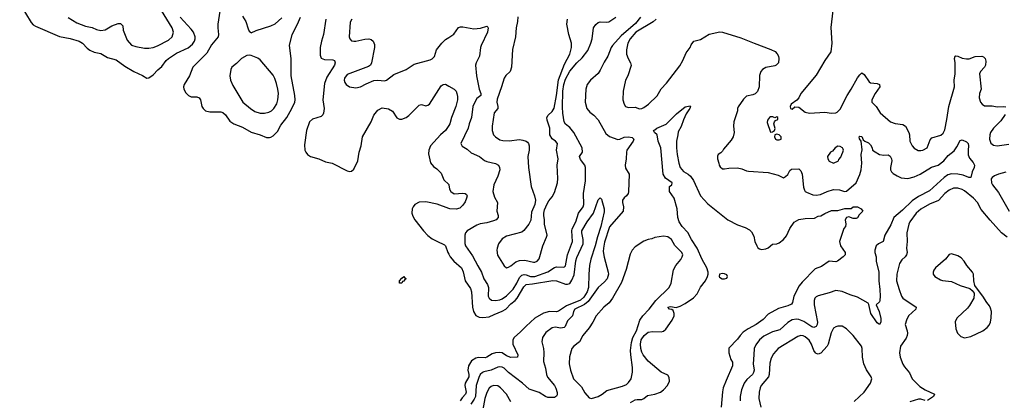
# Model space of a CAD drawing. Header units: inches. Extents: x 1834610 to 2027685, y 642842 to 774116.
# Tile 489 of 632: x 1926066 to 1935096, y 763774 to 767266. Entities that reach past the tile are written whole.
import ezdxf

# ---------------------------------------------------------------- set-up
doc = ezdxf.new("R2010")
doc.units = ezdxf.units.IN
doc.header["$MEASUREMENT"] = 0
doc.layers.add('B9726', color=7, linetype='Continuous')
doc.layers.add('B9736', color=7, linetype='Continuous')

msp = doc.modelspace()

# ---------------------------------------------------------------- linework, layer by layer
at = {"layer": 'B9726', "color": 5}
for points, elevation in [([(1926065.8, 767410), (1926170, 767240.9), (1926190, 767219.3), (1926210, 767206.2), (1926430, 767110.2), (1926530, 767093.9), (1926610, 767068.8), (1926642.2, 767050), (1926684.4, 767004.4), (1926710, 766985.5), (1926750, 766967.8), (1926810, 766955.9), (1926870, 766919.4), (1926950, 766899), (1927030, 766840.8), (1927111.7, 766791.7), (1927193.4, 766753.4), (1927230.4, 766730.3), (1927250, 766731.8), (1927290, 766759.6), (1927333.9, 766806.1), (1927370, 766835.5), (1927408.2, 766890), (1927429.9, 766910.1), (1927502.6, 766957.4), (1927610, 767006.3), (1927650, 767042.2), (1927668.1, 767070), (1927674.8, 767090), (1927675, 767110), (1927660.2, 767150), (1927639, 767179), (1927536.9, 767290)], 420), ([(1926510, 767287.1), (1926590, 767236.6), (1926670, 767205.4), (1926730, 767193.6), (1926770, 767175.2), (1926810, 767166), (1926850, 767171.5), (1926911.6, 767208.4), (1926970, 767230.3), (1926990, 767231.8), (1927010.2, 767210.2), (1927016.1, 767170), (1927050, 767077.1), (1927090, 767033.4), (1927130, 767019), (1927210, 767004.2), (1927250, 767004.6), (1927290, 767011.8), (1927330, 767026.7), (1927430, 767076.5), (1927463.1, 767110), (1927476.4, 767150), (1927463.7, 767190), (1927317.2, 767430)], 440), ([(1927902.8, 767342.8), (1927883.7, 767223.7), (1927881.6, 767190), (1927890.3, 767130), (1927886, 767110), (1927826, 767034), (1927781.5, 766958.5), (1927654.2, 766830), (1927623.8, 766750), (1927572.8, 766670), (1927567.7, 766650), (1927570.2, 766630), (1927590, 766593.4), (1927612.7, 766570), (1927639.3, 766559.3), (1927690, 766556.9), (1927712, 766550), (1927724, 766530), (1927736, 766470), (1927748.7, 766450), (1927770.2, 766430.2), (1927810, 766419.7), (1927910, 766420.7), (1927930, 766413.6), (1927954.1, 766394.1), (1927994.1, 766334.1), (1928030, 766310.2), (1928110, 766279.3), (1928190, 766233.8), (1928270.2, 766210.2), (1928330, 766186.3), (1928355.5, 766184.5), (1928370, 766187.4), (1928390, 766199.6), (1928430, 766240.2), (1928461.7, 766298.3), (1928514.3, 766370), (1928562.8, 766450), (1928589.9, 766510), (1928592.5, 766530), (1928588.5, 766570), (1928556.5, 766750), (1928555.2, 766910), (1928540.4, 767030), (1928565.4, 767130), (1928614.8, 767225.2), (1928640.2, 767290)], 420), ([(1928110, 767298.8), (1928140.7, 767250), (1928161.6, 767181.6), (1928170, 767162), (1928182, 767150), (1928190, 767146), (1928233.6, 767166.4), (1928370, 767208.4), (1928410, 767228.4), (1928470, 767283.8)], 440), ([(1928872.1, 767270), (1928852, 767130), (1928833.8, 767070), (1928822.4, 767010), (1928821.6, 766941.6), (1928831.9, 766911.9), (1928861.8, 766901.8), (1928936.9, 766896.9), (1928952.7, 766890), (1928958.7, 766870), (1928952.9, 766850), (1928882.2, 766737.8), (1928861, 766679), (1928846.9, 766530), (1928856.9, 766450), (1928852, 766408), (1928846.1, 766393.9), (1928830, 766378.9), (1928750, 766354.6), (1928723.9, 766330), (1928696.5, 766250), (1928676.3, 766116.3), (1928681.5, 766070), (1928690, 766050.6), (1928706.7, 766030), (1928733.4, 766010), (1928810, 765988.7), (1928870, 765961.1), (1928933, 765950), (1929070, 765878.7), (1929090, 765872.2), (1929110, 765876.4), (1929130, 765893.4), (1929166.2, 765970), (1929179, 766050), (1929196.5, 766110), (1929210, 766190.6), (1929288, 766330), (1929314, 766390), (1929350, 766436.9), (1929390, 766457.5), (1929447.7, 766447.7), (1929486.2, 766426.2), (1929525.1, 766365.1), (1929550, 766353.4), (1929570, 766352), (1929610, 766368.5), (1929633.2, 766386.8), (1929730, 766480.5), (1929750, 766487.7), (1929790, 766476.3), (1929810, 766480.5), (1929822.7, 766490), (1929930, 766659.3), (1929950, 766672.7), (1929970, 766673), (1930000, 766656.1)], 420), ([(1929110.4, 767270), (1929097.2, 767242.8), (1929088.5, 767110), (1929093, 767090), (1929110, 767073), (1929130, 767067.7), (1929150, 767069), (1929230, 767086.7), (1929269, 767089), (1929290, 767083.7), (1929309, 767069), (1929318.4, 767038.4), (1929319.6, 767010), (1929292.4, 766870), (1929281.6, 766850), (1929263.7, 766836.3), (1929070, 766762.9), (1929045.3, 766730), (1929041.3, 766710), (1929046.4, 766690), (1929060.7, 766670), (1929090, 766650.6), (1929150, 766641.6), (1929190, 766650.5), (1929242, 766678), (1929313.4, 766706.6), (1929350, 766711.7), (1929410, 766705.7), (1929430, 766710.4), (1929497, 766763), (1929610, 766809.1), (1929683.1, 766856.9), (1929830, 766897.3), (1929850, 766907.4), (1929870.6, 766929.4), (1929889.8, 766990), (1929937.4, 767050), (1929970, 767083.6), (1930000, 767103.2)], 440), ([(1930000, 766293.7), (1929970, 766249.8), (1929924.7, 766210), (1929832.3, 766110), (1929816.8, 766070), (1929816, 766036), (1929832.7, 765952.7), (1929859.8, 765919.8), (1929890, 765899.1), (1929930, 765858.8), (1929956.5, 765796.5), (1930000, 765752.4)], 420), ([(1930000, 765533.3), (1929893.8, 765573.8), (1929790, 765593.9), (1929729.6, 765590.4), (1929690.2, 765570), (1929674.5, 765550), (1929665.7, 765530), (1929662.5, 765490), (1929670, 765464.9), (1929690.2, 765430), (1929770, 765328.6), (1929810, 765287), (1929850, 765256.8), (1929890, 765233.1), (1929961.5, 765201.5), (1929971.9, 765190), (1929992.8, 765130), (1930000, 765115.4)], 420)]:
    msp.add_lwpolyline(points, dxfattribs=dict(at, elevation=elevation))
for points, elevation in [([(1928170, 766939.3), (1928150, 766936), (1928098.8, 766910), (1928055.6, 766864.4), (1928010, 766829), (1928002.4, 766810), (1927994.4, 766750), (1928000.3, 766710), (1928020.9, 766660.9), (1928112, 766510), (1928182, 766450), (1928223.8, 766423.8), (1928270, 766409.3), (1928310, 766409.3), (1928350, 766417.2), (1928374.3, 766430), (1928396.8, 766450), (1928425.2, 766494.8), (1928434.6, 766530), (1928438, 766590), (1928433.7, 766630), (1928421.2, 766681.2), (1928405.9, 766725.9), (1928390, 766756.2), (1928270, 766898.4), (1928250, 766913.3), (1928190, 766936)], 440), ([(1929548.9, 764848.9), (1929549, 764870), (1929570, 764896), (1929590, 764910.4), (1929598, 764898), (1929610.3, 764890), (1929598, 764882), (1929590, 764867), (1929577.3, 764862.7), (1929570, 764849.4)], 380)]:
    msp.add_lwpolyline(points, close=True, dxfattribs=dict(at, elevation=elevation))
at = {"layer": 'B9736', "color": 5}
for points, elevation in [([(1930000, 767103.2), (1930046.3, 767133.7), (1930090, 767194), (1930110, 767201.6), (1930130, 767200.4), (1930230, 767182.6), (1930291.4, 767188.6), (1930350, 767206), (1930358, 767198), (1930360.7, 767190), (1930354.9, 767150), (1930298.9, 767030), (1930292.7, 767010), (1930284, 766930), (1930251.8, 766870), (1930247.1, 766850), (1930254.9, 766750), (1930280.5, 766630), (1930294, 766590), (1930294, 766570), (1930257.5, 766542.5), (1930229.4, 766490), (1930222.7, 766470), (1930210.2, 766369.8), (1930189, 766310), (1930180.2, 766270), (1930110.4, 766130), (1930125, 766104.9), (1930170, 766077), (1930205.7, 766045.7), (1930282, 766010), (1930330, 765974.4), (1930350, 765964.9), (1930430, 765947.4), (1930457, 765930), (1930467.4, 765910), (1930467.9, 765890), (1930450.9, 765829.1), (1930414, 765750), (1930406, 765690), (1930419, 765639), (1930449, 765589), (1930443.2, 765510), (1930453.8, 765470), (1930454, 765450), (1930436, 765430), (1930410, 765419.1), (1930350, 765402.9), (1930290, 765393.5), (1930259.5, 765380.5), (1930170.3, 765329.7), (1930153.4, 765310), (1930146.7, 765290), (1930147.8, 765212.2), (1930153.4, 765190), (1930219.6, 765099.6), (1930266.6, 765006.6), (1930301.1, 764950), (1930322.3, 764890), (1930356.4, 764836.4), (1930363.8, 764810), (1930363.6, 764730), (1930372, 764710), (1930393.2, 764693.2), (1930430, 764690.2), (1930470, 764697.4), (1930490, 764704.6), (1930530, 764733.4), (1930590, 764794.2), (1930626, 764850), (1930650, 764900.6), (1930670, 764923.3), (1930691, 764929), (1930710, 764926.7), (1930750, 764909.3), (1930790, 764909.4), (1930910, 764952.3), (1930970, 764991.8), (1930990, 764999.8), (1931050, 764994.9), (1931062.4, 764997.6), (1931072.5, 765007.5), (1931090.5, 765110), (1931136.2, 765230), (1931130.6, 765329.4), (1931133.5, 765346.5), (1931166.4, 765410), (1931191.1, 765490), (1931234.3, 765550), (1931239.7, 765570), (1931238, 765670), (1931253.8, 765786.2), (1931255.6, 765890), (1931255.1, 765910), (1931247.8, 765930), (1931210, 765984.5), (1931199.6, 766010), (1931227.6, 766050), (1931223.9, 766090), (1931148.5, 766230), (1931110, 766275.8), (1931070, 766306.3), (1931059.8, 766330), (1931047.1, 766407.2), (1931044.7, 766464.7), (1931045.7, 766610), (1931055.2, 766670), (1931070, 766720.2), (1931110, 766794), (1931175.2, 766870), (1931223.7, 766916.3), (1931275.8, 766984.1), (1931304.7, 767050), (1931316.5, 767090), (1931329.6, 767190), (1931350, 767221), (1931370, 767238.8), (1931390, 767246.8), (1931443, 767243), (1931470, 767246.4), (1931531.8, 767290)], 440), ([(1931759.6, 767290), (1931714.9, 767230), (1931581.9, 767118.1), (1931502.6, 767030), (1931489.2, 767010), (1931461.2, 766930), (1931425.3, 766874.7), (1931390, 766802.9), (1931370, 766773.6), (1931302, 766710), (1931270.8, 766670), (1931258.8, 766630), (1931253, 766510), (1931268, 766450), (1931296.1, 766416.1), (1931330.6, 766390), (1931370, 766347.7), (1931442, 766222), (1931475.6, 766195.6), (1931550, 766166), (1931570, 766168.5), (1931610, 766187), (1931650, 766190.4), (1931684.1, 766184.1), (1931699.1, 766170), (1931692.7, 766150), (1931634.9, 766070), (1931630.4, 766049.7), (1931628.5, 765990), (1931618.5, 765930), (1931623.2, 765903.2), (1931656.3, 765850), (1931650, 765688), (1931644.9, 765670), (1931630.4, 765649.7), (1931608.5, 765631.5), (1931594, 765610), (1931593.4, 765590), (1931602, 765550), (1931600.7, 765510), (1931475.8, 765364.2), (1931430, 765223.7), (1931418.5, 765170), (1931418.2, 765138.2), (1931426.6, 765086.6), (1931463.8, 764950), (1931464.4, 764930), (1931453.2, 764890), (1931430, 764861.4), (1931369.7, 764810.3), (1931278.4, 764681.6), (1931245.7, 764654.3), (1931155.6, 764610), (1931143.5, 764590), (1931134.2, 764550), (1931090, 764503.9), (1931068.8, 764451.2), (1931058.5, 764441.5), (1931030, 764434.5), (1930975.6, 764444.4), (1930950, 764438), (1930890, 764395.1), (1930859.3, 764350), (1930855.8, 764310), (1930870.3, 764250), (1930873.8, 764213.8), (1930868.5, 764130), (1930886.7, 764070), (1930896.6, 764010), (1930907.5, 763987.5), (1930969.4, 763910), (1930984.2, 763884.2), (1930994.4, 763845.6), (1930994.7, 763825.3), (1930989.3, 763810.7), (1930970, 763800.4), (1930910, 763800.2), (1930888.2, 763808.2), (1930830, 763844.7), (1930736.7, 763876.6), (1930677.4, 763930), (1930549.8, 764030), (1930509.9, 764069.9), (1930490, 764079.1), (1930470, 764081.4), (1930450, 764078.3), (1930388.7, 764051.3), (1930323.9, 764036.1), (1930310, 764029.8), (1930290, 764009.7), (1930276.5, 763983.5), (1930251.1, 763910), (1930244.8, 763810), (1930234.3, 763785.7), (1930202.4, 763737.6)], 440), ([(1930633.5, 767293.5), (1930632.2, 767250), (1930617.6, 767190), (1930611.8, 767110), (1930586.3, 766993.7), (1930576.9, 766830), (1930564, 766790), (1930525.4, 766754.6), (1930509.4, 766730.6), (1930486, 766650), (1930444.2, 766535.8), (1930442.5, 766510), (1930450.8, 766470), (1930450.2, 766450), (1930418.5, 766410), (1930397.6, 766290), (1930399, 766250), (1930410.3, 766210), (1930430.3, 766190), (1930470, 766164.2), (1930496.3, 766156.3), (1930553.4, 766153.4), (1930650, 766166.5), (1930681.5, 766161.5), (1930711.4, 766151.4), (1930722.3, 766142.3), (1930732.4, 766130), (1930738.7, 766110), (1930737.4, 766070), (1930726.7, 766010), (1930731.5, 765910), (1930756.2, 765736.2), (1930787.7, 765650), (1930796.3, 765610), (1930790.8, 765570), (1930758.5, 765501.5), (1930752.3, 765427.7), (1930734.9, 765390), (1930690, 765331.8), (1930670, 765316.3), (1930530, 765279.7), (1930490, 765256.3), (1930456.5, 765210), (1930443.6, 765170), (1930440.9, 765150), (1930447.1, 765107.1), (1930510, 765006.8), (1930530, 764990.6), (1930550, 764994.4), (1930570, 765008.8), (1930616.8, 765043.2), (1930650, 765056.5), (1930698.4, 765058.4), (1930777.2, 765042.8), (1930790, 765042.3), (1930811.6, 765050), (1930830, 765070.8), (1930863, 765190), (1930897.6, 765270), (1930902.9, 765290), (1930877.6, 765390), (1930879.5, 765430), (1930871.3, 765470), (1930872.8, 765490), (1930879.6, 765520.4), (1930903.6, 765576.4), (1930917.2, 765602.8), (1930950, 765642), (1930970, 765682), (1930997.2, 765770), (1931000.9, 765810), (1930996.5, 765930), (1931003.1, 765990), (1930989.8, 766070.2), (1930997.6, 766130), (1930980.7, 766150), (1930950, 766172.6), (1930927.1, 766210), (1930926.9, 766270), (1930902.9, 766342.9), (1930901, 766370), (1930913.8, 766390), (1930950, 766422.6), (1930967.2, 766452.8), (1930990.2, 766570), (1931006.6, 766713.4), (1931062.1, 766857.9), (1931111.9, 766950), (1931127.7, 767010), (1931127.1, 767050), (1931101.1, 767130), (1931083.8, 767223.8), (1931089.7, 767270)], 460), ([(1933524.4, 767350), (1933504.9, 767195.1), (1933515.2, 767050), (1933505.5, 766970), (1933450.3, 766890), (1933370, 766758), (1933230.5, 766590), (1933210.4, 766549.6), (1933192.8, 766527.2), (1933142, 766490), (1933132, 766470), (1933134, 766450), (1933150, 766444.7), (1933174.6, 766465.4), (1933210, 766464), (1933270, 766417.3), (1933308.3, 766408.3), (1933450, 766418), (1933510, 766408.4), (1933550, 766410.4), (1933563.3, 766416.7), (1933590, 766445.5), (1933654.5, 766570), (1933692.7, 766627.3), (1933750, 766733), (1933770, 766760.5), (1933790, 766777.3), (1933810, 766764), (1933856.4, 766696.4), (1933870, 766687.6), (1933930, 766681.3), (1933950.6, 766670), (1933953.7, 766650), (1933911.5, 766590), (1933880.3, 766530), (1933881.3, 766510), (1933921.6, 766470), (1933958, 766410), (1934053.4, 766330), (1934093.3, 766313.3), (1934165.1, 766305.1), (1934190, 766290.2), (1934221.3, 766230), (1934226.7, 766210), (1934230.4, 766150), (1934250.4, 766110), (1934270, 766088.4), (1934306.6, 766066.6), (1934330, 766064.6), (1934350, 766068.9), (1934389.8, 766090.2), (1934416.3, 766163.7), (1934430, 766182), (1934512.3, 766207.7), (1934533.8, 766226.2), (1934550, 766254.4), (1934569.9, 766350), (1934586.8, 766470), (1934638.3, 766650), (1934635.6, 766710), (1934643.7, 766770), (1934644.4, 766870), (1934638.4, 766910), (1934644.5, 766930), (1934650, 766934.4), (1934669.6, 766930.4), (1934710, 766913.8), (1934750, 766906.2), (1934772.2, 766907.8), (1934830, 766929), (1934890, 766930.6), (1934905.2, 766925.2), (1934918.8, 766910), (1934925.8, 766885.8), (1934922.6, 766850), (1934913.7, 766830), (1934878.4, 766790), (1934868.2, 766770), (1934883.6, 766630), (1934869.2, 766590), (1934865.8, 766550), (1934878, 766510), (1934891.3, 766491.3), (1934915.3, 766475.3), (1934985, 766475), (1935030, 766467.6), (1935092, 766470), (1935110, 766467.7)], 480), ([(1931901.5, 767270), (1931874.7, 767245.3), (1931715.6, 767150), (1931663.5, 767090), (1931642, 767050), (1931631, 766990), (1931631.1, 766950), (1931644.7, 766910), (1931667.6, 766870), (1931674.1, 766845.9), (1931644.4, 766750), (1931623, 766710), (1931600.3, 766610), (1931597, 766530), (1931608.8, 766490), (1931622.4, 766470), (1931650, 766458.9), (1931710, 766462.4), (1931750, 766449.1), (1931770, 766451.6), (1931790, 766460.8), (1931831.5, 766490), (1931912, 766568), (1931950, 766630.4), (1931996.8, 766683.2), (1932118.5, 766841.5), (1932148, 766890), (1932178, 766962), (1932216, 767010), (1932224.8, 767035.2), (1932248.7, 767070), (1932310, 767084), (1932390, 767133.4), (1932485.6, 767154.4), (1932510, 767152.4), (1932680.8, 767100.8), (1932801.1, 767050), (1932953.7, 766993.7), (1932992.9, 766972.9), (1933013.9, 766953.9), (1933025.7, 766930), (1933028.5, 766910), (1933023.8, 766870), (1933002, 766850), (1932990, 766844), (1932910, 766828.2), (1932879.5, 766810), (1932864.2, 766790), (1932850, 766755.3), (1932847.1, 766650), (1932832.5, 766607.5), (1932810, 766586.6), (1932790, 766577.4), (1932730, 766563), (1932703.2, 766536.8), (1932654.9, 766465.1), (1932648.5, 766450), (1932648.7, 766430), (1932614.9, 766330), (1932612, 766290), (1932618.7, 766230), (1932608.2, 766190), (1932590, 766159.3), (1932521.1, 766078.9), (1932510, 766059), (1932496.3, 766043.7), (1932472, 766030), (1932464.9, 766015.1), (1932464.9, 765990), (1932479.1, 765950), (1932481.6, 765930), (1932490, 765914.8), (1932510, 765899.1), (1932530, 765896.3), (1932570, 765904.9), (1932650, 765905.5), (1932690, 765898), (1932730, 765879.1), (1932750, 765874.9), (1932930, 765865.3), (1933020.5, 765840.5), (1933070, 765816.3), (1933090, 765826.8), (1933110, 765846.8), (1933130, 765881), (1933144.7, 765895.3), (1933210, 765898.4), (1933230, 765879.1), (1933243.1, 765850), (1933254.6, 765730), (1933262.4, 765702.4), (1933270.3, 765690.3), (1933282.5, 765682.5), (1933339.4, 765659.4), (1933370, 765657.2), (1933410, 765663.5), (1933470, 765690.2), (1933530, 765708.4), (1933584.6, 765704.6), (1933630, 765689.2), (1933650, 765691.4), (1933736.4, 765770), (1933770, 765844.9), (1933784.3, 765890), (1933788.7, 765950), (1933781.5, 766030), (1933793.1, 766073.1), (1933781.6, 766150), (1933768.2, 766171.8), (1933766, 766190), (1933770, 766198.8), (1933790, 766194.8), (1933802.3, 766162.3), (1933817.3, 766150), (1933850, 766135.8), (1933870, 766117.4), (1933883.6, 766090), (1933887.6, 766070), (1933910, 766053.4), (1933950.2, 766030.2), (1933990, 766024), (1934030, 766024.9), (1934050, 766013.4), (1934060.9, 765990), (1934063.6, 765970), (1934051.3, 765910), (1934052.4, 765890), (1934060.9, 765870), (1934075.3, 765855.3), (1934112.1, 765832.1), (1934150, 765816.6), (1934210, 765808.4), (1934270, 765825.3), (1934324.2, 765850), (1934427.5, 765912.5), (1934490, 765932.6), (1934541.6, 765970), (1934580.9, 766019.1), (1934636.6, 766063.4), (1934660.5, 766099.5), (1934690, 766158.8), (1934710, 766162.8), (1934750, 766146.8), (1934764, 766130), (1934768, 766110), (1934763.1, 766070), (1934765.1, 766025.1), (1934776.7, 765996.7), (1934810, 765955.5), (1934823.7, 765930), (1934819.5, 765910), (1934801.1, 765870), (1934790, 765819.3), (1934770, 765818), (1934719.3, 765839.3), (1934670, 765849.9), (1934610, 765850.5), (1934578.2, 765841.8), (1934543, 765817), (1934410, 765695.8), (1934310, 765643.2), (1934250, 765603.4), (1934162.4, 765517.6), (1934081.5, 765450), (1934056, 765384), (1933999.1, 765290), (1933983.8, 765230), (1933940.7, 765210), (1933920.5, 765190), (1933907.7, 765150), (1933907.7, 765130), (1933919.5, 765090), (1933921.5, 765050), (1933946.5, 764950), (1933945, 764870), (1933955.4, 764790), (1933956.3, 764730), (1933954.7, 764690), (1933950, 764677), (1933920.4, 764650), (1933947.6, 764590), (1933963.4, 764523.4), (1933963.7, 764490), (1933950, 764469.2), (1933930, 764483.6), (1933872.8, 764570), (1933854, 764654), (1933845.7, 764665.7), (1933750, 764718.9), (1933681, 764741), (1933610, 764771.4), (1933550, 764781.1), (1933490, 764759.7), (1933387.9, 764732.1), (1933370, 764722.9), (1933358.4, 764710), (1933352, 764690), (1933352.8, 764650), (1933381.4, 764490), (1933379.7, 764470), (1933369.2, 764450.8), (1933350, 764443.1), (1933330, 764448.2), (1933256.7, 764496.7), (1933210, 764516.8), (1933190, 764518.5), (1933150, 764511.2), (1933110.7, 764489.3), (1933038.3, 764421.6), (1932970, 764403.7), (1932890, 764362), (1932851.2, 764328.8), (1932815.6, 764284.4), (1932803.2, 764250), (1932797.6, 764190), (1932792.3, 764110), (1932801.5, 764050), (1932797.1, 764030), (1932785.4, 764010), (1932735.8, 763964.2), (1932709.2, 763930), (1932684.7, 763870), (1932671.8, 763810), (1932671.8, 763770)], 460), ([(1930000, 766656.1), (1930050, 766628), (1930068, 766610), (1930075.3, 766590), (1930081.4, 766561.4), (1930081.7, 766530), (1930064.5, 766470), (1930024.5, 766370), (1930011.1, 766310), (1930000, 766293.7)], 420), ([(1931666.9, 763753.1), (1931710, 763777.6), (1931730, 763782.9), (1931770, 763782.7), (1931788.6, 763791.4), (1931822.5, 763817.5), (1931890, 763830.1), (1931943.5, 763850), (1931971.7, 763870), (1932007.1, 763910), (1932026, 763950), (1932022.2, 763982.2), (1932010, 764005.1), (1931950, 764033.3), (1931910, 764064.5), (1931830, 764131.7), (1931783, 764190), (1931770, 764215.8), (1931761.2, 764250), (1931759.2, 764290), (1931766.8, 764330), (1931793.8, 764370), (1931830, 764398.3), (1931870, 764406), (1931950, 764402.9), (1931970.2, 764409.8), (1931992.8, 764427.2), (1932050.7, 764510), (1932067.2, 764550), (1932067.7, 764570), (1932057.6, 764597.6), (1932046.3, 764606.3), (1932025.2, 764610), (1932009.7, 764630), (1932035.9, 764635.9), (1932086.2, 764626.2), (1932123.7, 764636.3), (1932170, 764661.7), (1932245.7, 764714.3), (1932279.3, 764750), (1932308.3, 764811.7), (1932354, 764870), (1932374, 764910), (1932378.4, 764930), (1932379.6, 764950), (1932368.3, 764990), (1932326.1, 765066.1), (1932278.8, 765170), (1932226.2, 765250), (1932192.4, 765312.4), (1932140.2, 765370), (1932114.2, 765410), (1932102.2, 765450), (1932095.2, 765530), (1932067.9, 765627.9), (1932025.8, 765690), (1932025.6, 765734.4), (1932045.2, 765750), (1932049.5, 765770), (1931990, 765812.8), (1931966, 765850), (1931945.6, 766090), (1931922.7, 766150), (1931912.7, 766210), (1931888, 766230), (1931878, 766250), (1931890, 766254.8), (1931908.3, 766271.7), (1931994.2, 766305.9), (1932090, 766401.6), (1932170, 766467.7), (1932214.8, 766474.8), (1932218, 766470), (1932213, 766450), (1932201.1, 766438.9), (1932178.6, 766401.4), (1932153.5, 766346.5), (1932133.3, 766286.7), (1932104.4, 766235.6), (1932103.1, 766210), (1932089.3, 766150.7), (1932088.5, 766091.5), (1932094.7, 766030), (1932110.2, 765950), (1932124.5, 765910), (1932153.8, 765873.8), (1932194.9, 765850), (1932219.2, 765830), (1932245.6, 765790), (1932310.8, 765650.8), (1932376.1, 765576.1), (1932561, 765430), (1932650, 765384), (1932719.7, 765359.7), (1932758.3, 765338.3), (1932778.6, 765318.6), (1932798.6, 765278.6), (1932809.1, 765230), (1932824.9, 765190), (1932834.3, 765174.3), (1932850, 765162.7), (1932870, 765157.6), (1932910, 765163), (1932930, 765171.5), (1932970, 765206), (1933010, 765211.1), (1933030, 765218.8), (1933070, 765250.2), (1933097.3, 765282.7), (1933130, 765350.3), (1933170, 765407.2), (1933210, 765432.2), (1933270, 765441.8), (1933353.6, 765446.4), (1933390, 765462.4), (1933413.4, 765466.6), (1933450, 765488.2), (1933510, 765514.6), (1933570, 765514.6), (1933633.5, 765533.5), (1933690, 765534), (1933710, 765550.2), (1933750, 765548), (1933782.8, 765530), (1933798.8, 765510), (1933765.5, 765474.5), (1933750.4, 765449.6), (1933737.5, 765442.5), (1933710, 765440.9), (1933670, 765458.4), (1933648, 765452), (1933635.8, 765430), (1933642, 765390), (1933638.8, 765370), (1933623, 765350), (1933584.6, 765230), (1933592, 765190), (1933635.5, 765130), (1933634.8, 765110), (1933618.8, 765090), (1933564.7, 765050), (1933550, 765045.1), (1933490, 765049.7), (1933418.9, 765001.1), (1933360.5, 764979.5), (1933242.1, 764857.9), (1933215.6, 764824.4), (1933166.8, 764730), (1933152.8, 764670), (1933143.1, 764656.9), (1933110, 764641.1), (1933023.8, 764616.2), (1932930, 764564.4), (1932883.3, 764516.6), (1932820.7, 764470), (1932746.9, 764430), (1932701, 764399), (1932673.8, 764370), (1932650, 764334.7), (1932570, 764254), (1932570.5, 764210), (1932588.5, 764150), (1932603.1, 764123.1), (1932604, 764090), (1932544.2, 763955.9), (1932518.8, 763890), (1932510, 763853.2), (1932498.6, 763710)], 440), ([(1935105, 766395), (1935063, 766337), (1934998, 766270), (1934969.2, 766230), (1934962.4, 766210), (1934960.3, 766170), (1934973.7, 766133.7), (1934995.9, 766115.9), (1935030, 766109.2), (1935136.6, 766123.4)], 480), ([(1935110, 765868), (1935043, 765850), (1935005.6, 765834.4), (1934983.1, 765816.9), (1934975.6, 765804.4), (1934978.2, 765770), (1934988.4, 765750), (1935041.5, 765681.5), (1935139.7, 765510)], 480), ([(1930000, 765752.4), (1930002.4, 765750), (1930008.8, 765710), (1930018.4, 765690), (1930050, 765669.1), (1930130, 765673.4), (1930151.3, 765670), (1930163, 765663), (1930168.2, 765650), (1930164.6, 765630), (1930150, 765594.5), (1930130, 765563), (1930102.3, 765537.7), (1930070, 765526.7), (1930010, 765529.5), (1930000, 765533.3)], 420), ([(1935122.2, 765270), (1935070, 765312), (1934965.2, 765425.2), (1934884.8, 765524.8), (1934850, 765587.7), (1934813.6, 765630), (1934730, 765695.2), (1934710, 765707.5), (1934670, 765720.6), (1934630, 765720.6), (1934590, 765703.2), (1934549.7, 765670.3), (1934492, 765608), (1934410, 765574.6), (1934330, 765526.4), (1934288.1, 765491.9), (1934229.4, 765410), (1934220.2, 765390), (1934201.6, 765310), (1934204.3, 765230), (1934198.9, 765170), (1934203.5, 765130), (1934199.3, 765110), (1934185.4, 765090), (1934156.8, 765063.2), (1934135.2, 765030), (1934110.9, 764930), (1934107.1, 764870), (1934130.2, 764790), (1934152, 764730), (1934164.4, 764710), (1934287, 764630), (1934283.1, 764610), (1934216.1, 764550), (1934197.8, 764510), (1934186, 764470), (1934204.5, 764410), (1934208.3, 764390), (1934206, 764370), (1934195.1, 764344.9), (1934142.3, 764270), (1934134.6, 764210), (1934141.7, 764170), (1934164.5, 764104.5), (1934179.7, 764079.7), (1934226.3, 764026.3), (1934250.3, 763970), (1934321.3, 763901.3), (1934370, 763868.9), (1934454.8, 763830), (1934445.5, 763810), (1934390, 763773.6)], 480), ([(1930000, 765115.4), (1930012.6, 765090), (1930047.7, 765050), (1930117.1, 764990), (1930134, 764954), (1930152.7, 764870), (1930198.8, 764798.8), (1930210.1, 764770.1), (1930217.8, 764630), (1930227.6, 764590), (1930250, 764553.6), (1930278.2, 764538.2), (1930313, 764533), (1930370, 764538.5), (1930417.3, 764562.7), (1930490, 764590.9), (1930523.4, 764610), (1930570, 764659.8), (1930610, 764689.6), (1930627.4, 764710), (1930690, 764814.3), (1930710, 764835.8), (1930770, 764841.4), (1930954.2, 764874.2), (1930990, 764870.1), (1931070, 764838.6), (1931090, 764838.1), (1931110, 764847.2), (1931130, 764876.8), (1931150, 764925.8), (1931167.3, 765052.7), (1931175.4, 765084.6), (1931233.3, 765210), (1931234.7, 765250), (1931220.8, 765310), (1931222.2, 765330), (1931268.9, 765411.1), (1931326.9, 765490), (1931370, 765613.4), (1931390, 765630.5), (1931400.4, 765620.4), (1931426.1, 765530), (1931424.7, 765504.7), (1931396.3, 765370), (1931364.7, 765275.3), (1931343.5, 765190), (1931302.4, 765070), (1931290.4, 765010.4), (1931283.9, 764930), (1931281.6, 764810), (1931269.8, 764770), (1931240.9, 764719.1), (1931207.9, 764692.1), (1931080.6, 764639.4), (1931007.9, 764592.1), (1930990, 764586.7), (1930924, 764590), (1930870, 764572.8), (1930790, 764526.8), (1930710, 764455.1), (1930659.2, 764400.8), (1930601.8, 764350), (1930589.4, 764330), (1930587.7, 764290), (1930634, 764190), (1930632, 764170), (1930570, 764167.5), (1930530, 764182), (1930490, 764208.7), (1930470, 764213.1), (1930430.1, 764209.9), (1930400.3, 764199.7), (1930350.6, 764169.4), (1930335.4, 764164.6), (1930270, 764165.8), (1930250, 764161.9), (1930210, 764135.3), (1930183, 764090), (1930176.6, 764050), (1930185.6, 764010), (1930184.3, 763990), (1930151.6, 763930), (1930147.7, 763910), (1930161, 763850), (1930155.3, 763830), (1930123.1, 763796.9), (1930104.8, 763770)], 420), ([(1933717.7, 763762.3), (1933809.9, 763850.1), (1933867.8, 763930), (1933880.3, 763970), (1933874.5, 763990), (1933833.4, 764053.4), (1933808.8, 764108.8), (1933794.8, 764170), (1933791.1, 764250), (1933784.7, 764270), (1933708.5, 764368.5), (1933650, 764429.4), (1933610, 764453.6), (1933570, 764454.7), (1933550, 764449.7), (1933530, 764435.6), (1933506.9, 764393.1), (1933479.4, 764290), (1933470.2, 764270), (1933412.8, 764207.2), (1933390, 764197), (1933370, 764203.2), (1933362.9, 764210), (1933350, 764231.2), (1933328.1, 764290), (1933305.2, 764325.2), (1933270, 764356.2), (1933250, 764364.8), (1933230, 764367.2), (1933200.9, 764359.1), (1933020.3, 764250), (1932978, 764202), (1932958.5, 764161.5), (1932946.5, 764113.5), (1932939.5, 764010), (1932932.4, 763990), (1932864.6, 763910), (1932855.5, 763890), (1932847.2, 763850), (1932845, 763790), (1932863.8, 763710)], 480), ([(1930570, 763761.6), (1930530, 763831.3), (1930475.8, 763890), (1930450, 763907.1), (1930410, 763910.8), (1930390, 763902.2), (1930370, 763886), (1930350, 763844.5), (1930333.1, 763790), (1930314.5, 763690)], 460), ([(1934370, 763771.6), (1934330, 763784.4), (1934310, 763785.3), (1934230, 763759.3)], 480)]:
    msp.add_lwpolyline(points, dxfattribs=dict(at, elevation=elevation))
for points, elevation in [([(1932950, 766376), (1932941, 766370), (1932925.4, 766345.4), (1932922, 766322), (1932950, 766234), (1932970, 766238), (1932988, 766250), (1932992.9, 766267.1), (1932982, 766310), (1932988, 766330), (1932998, 766342), (1933018, 766350), (1933018, 766370), (1933010, 766375.3), (1932990, 766366), (1932974, 766374)], 480), ([(1933010, 766215.3), (1932991.6, 766208.4), (1932986.8, 766190), (1932998, 766170), (1933010, 766164.9), (1933030, 766164.9), (1933048, 766170), (1933048.7, 766190), (1933030, 766208.7)], 480), ([(1933570, 766105.1), (1933544.9, 766090), (1933519, 766061), (1933500.7, 766050), (1933474, 766010), (1933477.3, 765990), (1933488.5, 765968.5), (1933530, 765948.4), (1933575.3, 765970), (1933578, 765982), (1933596.6, 766003.4), (1933604.5, 766030), (1933616.3, 766050), (1933621.6, 766070), (1933618.3, 766078.3), (1933612, 766090), (1933590, 766101.6)], 480), ([(1931970, 765280.9), (1931890, 765269), (1931863.5, 765256.5), (1931829.5, 765249.5), (1931790, 765234.3), (1931710, 765183.6), (1931682.6, 765150), (1931663.8, 765116.2), (1931626.4, 764973.6), (1931584.3, 764855.7), (1931502, 764710), (1931471.4, 764668.6), (1931421.5, 764630), (1931352, 764550), (1931323.6, 764490), (1931290, 764440.5), (1931231.6, 764370), (1931198.9, 764310), (1931146.7, 764270), (1931128.7, 764250), (1931108.4, 764171.6), (1931105.8, 764110), (1931117.4, 764050), (1931146, 763970), (1931218.2, 763898.2), (1931250, 763844), (1931290, 763798), (1931311, 763791), (1931370, 763808.9), (1931407.3, 763830), (1931450, 763862.6), (1931594.7, 763905.3), (1931630, 763919.7), (1931650, 763936.5), (1931672.4, 763970), (1931686.4, 764033.6), (1931685.4, 764074.6), (1931669.9, 764190.1), (1931668.6, 764231.4), (1931675.8, 764304.1), (1931688.2, 764350), (1931721.2, 764410), (1931754.6, 764510), (1931782, 764550), (1931839.8, 764610), (1931899.7, 764690), (1932022, 764810), (1932039.6, 764850), (1932062.9, 764970), (1932083.7, 765010), (1932130, 765066), (1932142.7, 765090), (1932146.6, 765110), (1932139.5, 765130), (1932073.4, 765193.4), (1932042.7, 765250), (1932010, 765274)], 460), ([(1934610, 765117), (1934588.9, 765111.1), (1934556.4, 765070), (1934465.5, 764990), (1934450, 764966.6), (1934444.5, 764950), (1934444.7, 764930), (1934458.7, 764910), (1934510, 764879.1), (1934530, 764872.2), (1934610, 764863.6), (1934690, 764827.9), (1934778.8, 764798.8), (1934802.5, 764782.5), (1934818, 764758), (1934820.7, 764750), (1934815.5, 764710), (1934776.6, 764643.4), (1934759.2, 764620.8), (1934664.4, 764530), (1934650.4, 764510), (1934646.6, 764493.4), (1934651.4, 764430), (1934666.3, 764390), (1934698.3, 764358.3), (1934730, 764348.7), (1934790, 764358.7), (1934898.4, 764410), (1934939.4, 764440.6), (1934956.4, 764463.6), (1934968.4, 764491.6), (1934975.4, 764530), (1934977.7, 764590), (1934970, 764620.9), (1934959.6, 764639.6), (1934935.1, 764670), (1934899.3, 764730), (1934875.9, 764755.9), (1934826.3, 764826.3), (1934816.2, 764870), (1934813, 764930), (1934804.7, 764950), (1934751.1, 765010), (1934727.6, 765050), (1934700.9, 765080.9), (1934670, 765100.4)], 520), ([(1932510, 764936.2), (1932484.7, 764930), (1932481, 764910), (1932485.2, 764905.2), (1932508.2, 764888.2), (1932530, 764887.7), (1932550, 764896), (1932556.2, 764910), (1932550, 764924), (1932530, 764934)], 440)]:
    msp.add_lwpolyline(points, close=True, dxfattribs=dict(at, elevation=elevation))

doc.saveas('drawing.dxf')
